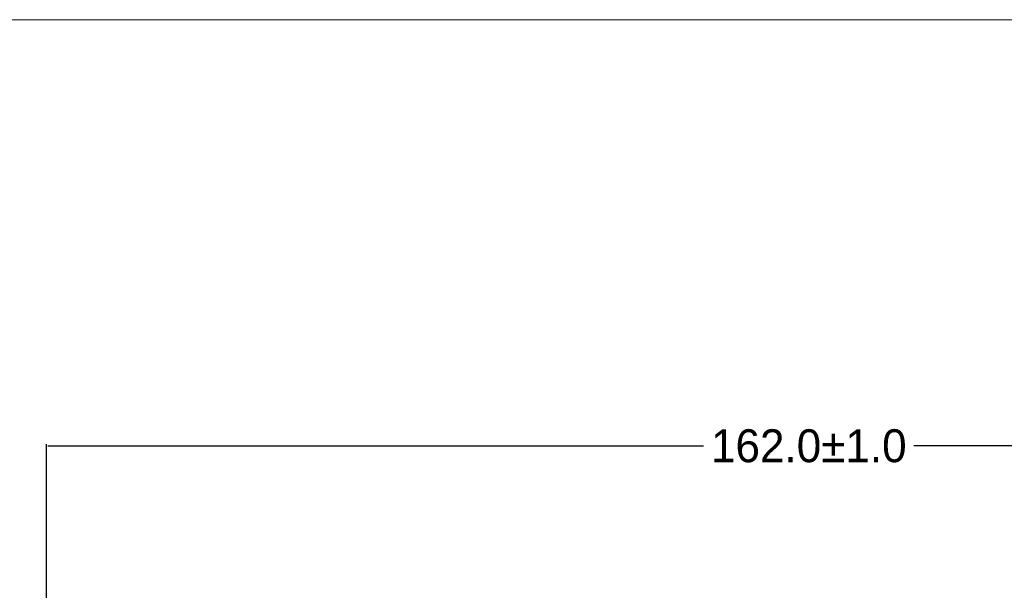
# Model space of a CAD drawing. Header units: millimetres. Extents: x -1114 to 1396, y -630 to 631.
# Tile 264 of 656: x -999 to -894, y 570 to 631. Entities that reach past the tile are written whole.
import ezdxf

# ---------------------------------------------------------------- set-up
doc = ezdxf.new("R2010")
doc.units = ezdxf.units.MM
doc.header["$MEASUREMENT"] = 0
doc.dimstyles.get("Standard").update_dxf_attribs({"dimtxt": 3.5, "dimasz": 0.18, "dimexe": 0.18, "dimexo": 0.0625, "dimgap": 0.09, "dimtad": 0, "dimtih": 1, "dimtoh": 1, "dimdec": 4, "dimzin": 0, "dimdsep": 46, "dimtxsty": 'Standard', "dimcen": 0.09, "dimadec": 0, "dimazin": 0, "dimtfac": 1, "dimtdec": 4, "dimtofl": 0, "dimtmove": 0, "dimatfit": 3, "dimfxl": 0, "dimtolj": 1, "dimtzin": 0, "dimarcsym": 0})

# ---------------------------------------------------------------- blocks, each defined once
blk = doc.blocks.new('*D1')
at = {"color": 0, "lineweight": -2}
for p, q in [((-995.89, 553.17), (-995.89, 585.64)), ((-995.71, 585.46), (-926.07, 585.46)), ((-834.07, 585.46), (-903.72, 585.46)), ((-833.89, 552.83), (-833.89, 585.64))]:
    blk.add_line(p, q, dxfattribs=at)
at = {"color": 0}
for points in [[(-995.71, 585.49), (-995.71, 585.43), (-995.89, 585.46)], [(-834.07, 585.43), (-834.07, 585.49), (-833.89, 585.46)]]:
    blk.add_solid(points, dxfattribs=at)
at = {"layer": 'Defpoints', "color": 0}
for p in [(-833.89, 585.46), (-995.89, 553.11), (-833.89, 552.77)]:
    blk.add_point(p, dxfattribs=at)
at = {"color": 0, "insert": (-914.89, 585.46), "char_height": 3.5, "attachment_point": 5}
blk.add_mtext('\\A1;162.0%%p1.0', dxfattribs=at)

msp = doc.modelspace()

# ---------------------------------------------------------------- linework, layer by layer
at = {"lineweight": 18}
msp.add_open_spline([(1038.9843, -629.7647), (1038.9843, -629.7647), (-1111.4882, -629.7647), (-1111.4882, -629.7647), (-1111.4882, -629.7647), (-1111.4882, -629.7647), (-1111.4882, 630.7883), (-1111.4882, 630.7883), (-1111.4882, 630.7883), (-1111.4882, 630.7883), (1038.9843, 630.7883), (1038.9843, 630.7883)], degree=3, knots=[0, 0, 0, 0, 0.33333333, 0.33333333, 0.33333333, 0.33333333, 0.66666667, 0.66666667, 0.66666667, 0.66666667, 1, 1, 1, 1], dxfattribs=at)

# ---------------------------------------------------------------- dimensions: what is measured, and where the dimension line sits
at = {"color": 1}
dim = msp.add_linear_dim(base=(-833.8944, 585.4568), p1=(-995.8944, 553.1103), p2=(-833.8944, 552.7717), dimstyle='Standard', override={"dimdec": 1, "dimtxsty": 'Standard', "dimtol": 1, "dimtp": 1, "dimtm": 1, "dimtdec": 1}, dxfattribs=at)
dim.commit()
dim.dimension.update_dxf_attribs({"geometry": '*D1', "text_midpoint": (-914.8944, 585.4568)})

doc.saveas('drawing.dxf')
